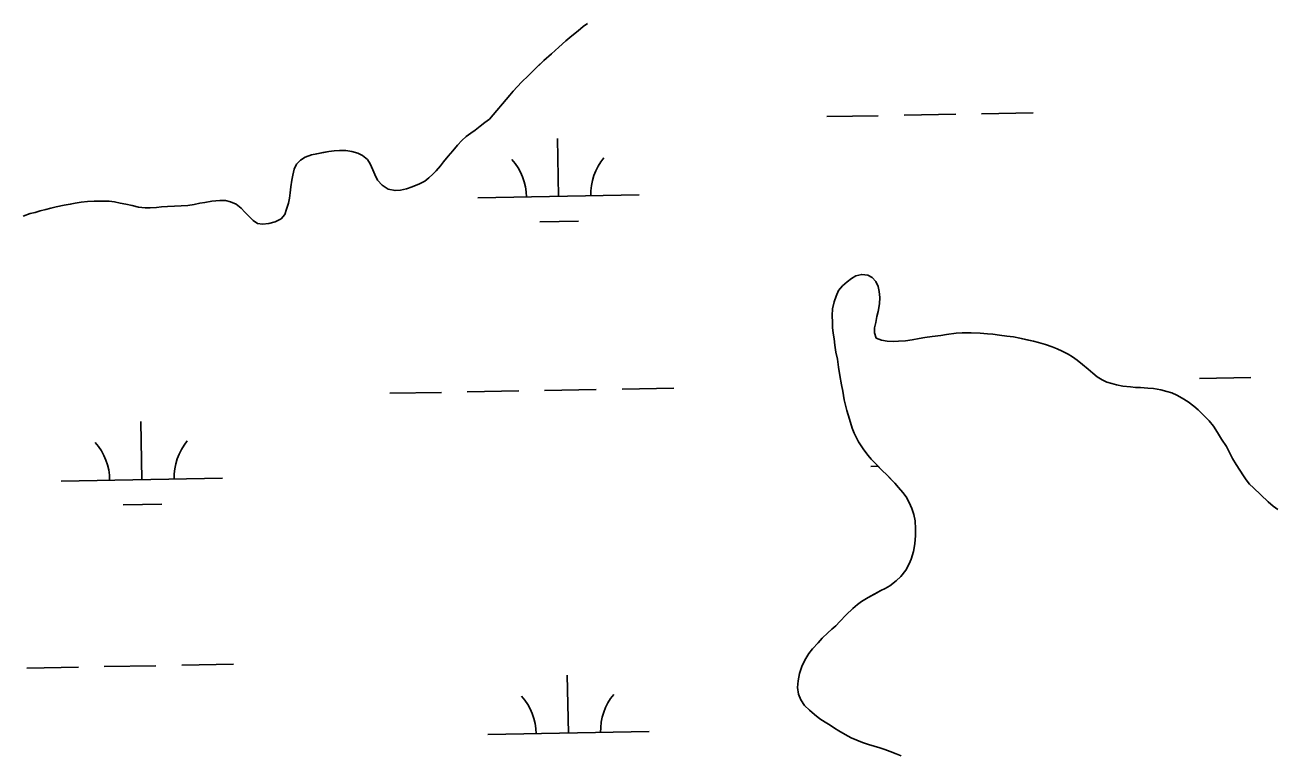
# Model space of a CAD drawing. Extents: x 3925854 to 3964121, y 224593 to 250589.
# Drawn here: x 3938164 to 3938938, y 244676 to 245127 of the extents above; entities that cross this region are included whole.
import ezdxf

# ---------------------------------------------------------------- set-up
doc = ezdxf.new("R2010")
doc.units = 0
doc.layers.add('V-TOPO-SHOR', color=7, linetype='Continuous')
doc.layers.add('V-WETL-SWMP', color=7, linetype='Continuous')

msp = doc.modelspace()

# ---------------------------------------------------------------- linework, layer by layer
at = {"layer": 'V-TOPO-SHOR'}
for points in [[(3938512.224, 245128.383), (3938509.615, 245126.462), (3938506.481, 245123.896), (3938503.61, 245121.588), (3938501.261, 245119.665), (3938498.781, 245117.613), (3938494.47, 245113.76), (3938489.897, 245109.523), (3938485.194, 245105.546), (3938481.012, 245101.434), (3938478.528, 245098.992), (3938475.393, 245096.039), (3938471.471, 245092.185), (3938468.593, 245089.227), (3938466.236, 245086.526), (3938464.141, 245083.954), (3938451.437, 245069.026)], [(3938451.437, 245069.026), (3938448.699, 245067.107), (3938445.699, 245064.801), (3938442.565, 245062.235), (3938439.956, 245060.443), (3938437.087, 245058.264), (3938434.345, 245055.825), (3938431.596, 245052.996), (3938428.717, 245049.523), (3938425.835, 245046.176), (3938423.083, 245042.701), (3938421.117, 245040.127), (3938418.499, 245037.167), (3938416.275, 245034.984), (3938413.795, 245032.672), (3938411.315, 245030.749), (3938408.059, 245028.963), (3938403.637, 245027.187), (3938400.125, 245025.922), (3938396.229, 245025.047), (3938392.987, 245024.816), (3938388.717, 245025.76), (3938384.982, 245028.256), (3938382.155, 245031.261), (3938380.372, 245034.906), (3938379.231, 245037.767), (3938377.576, 245041.411), (3938375.784, 245044.02), (3938372.825, 245046.506), (3938369.857, 245047.958), (3938366.107, 245049.158), (3938362.353, 245049.578), (3938358.595, 245049.74), (3938355.224, 245049.511), (3938351.98, 245049.15), (3938348.216, 245048.405), (3938344.45, 245047.659), (3938341.073, 245046.912), (3938337.302, 245045.519), (3938334.435, 245043.729), (3938331.951, 245041.288), (3938330.499, 245038.189), (3938329.559, 245034.439), (3938328.885, 245031.335), (3938328.33, 245027.192), (3938327.908, 245023.435), (3938327.49, 245020.069), (3938326.814, 245016.964), (3938325.747, 245013.345), (3938324.551, 245009.984), (3938322.323, 245007.283), (3938318.551, 245005.499), (3938314.782, 245004.496), (3938310.76, 245004.012), (3938307.653, 245004.428), (3938304.948, 245006.265), (3938302.247, 245008.882), (3938299.807, 245011.496), (3938297.624, 245013.978), (3938294.536, 245016.337), (3938291.048, 245017.793), (3938287.943, 245018.596), (3938284.316, 245018.758), (3938279.387, 245018.283), (3938275.102, 245017.541), (3938271.987, 245017.05), (3938268.352, 245016.304), (3938264.457, 245015.561), (3938260.437, 245015.336), (3938256.158, 245015.114), (3938251.878, 245014.891), (3938248.249, 245014.664), (3938245.005, 245014.303), (3938241.243, 245014.076), (3938238.005, 245014.234), (3938233.86, 245014.66), (3938229.981, 245015.6), (3938226.1, 245016.411), (3938222.475, 245017.091), (3938219.11, 245017.769), (3938215.745, 245018.186), (3938210.433, 245018.361), (3938206.412, 245018.266), (3938202.263, 245018.172), (3938198.372, 245017.56), (3938194.737, 245017.072), (3938191.62, 245016.321), (3938187.855, 245015.704), (3938182.922, 245014.711), (3938179.676, 245013.961), (3938176.428, 245013.212), (3938173.051, 245012.333), (3938169.931, 245011.324), (3938166.814, 245010.574), (3938162.393, 245009.056)], [(3938644.471, 244709.278), (3938642.948, 244712.787), (3938642.466, 244716.801), (3938642.761, 244721.069), (3938643.705, 244725.46), (3938645.037, 244729.849), (3938647.011, 244733.711), (3938649.505, 244737.832), (3938651.732, 244740.918), (3938655.127, 244744.51), (3938657.74, 244747.334), (3938661.263, 244750.669), (3938663.741, 244752.977), (3938666.217, 244755.156), (3938668.699, 244757.722), (3938672.617, 244761.957), (3938676.662, 244765.803), (3938679.529, 244768.236), (3938682.005, 244770.157), (3938686.296, 244772.578), (3938690.195, 244774.745), (3938694.097, 244776.91), (3938696.827, 244778.31), (3938699.556, 244779.838), (3938703.593, 244782.908), (3938706.466, 244785.73), (3938709.604, 244789.587), (3938711.709, 244793.578), (3938712.897, 244796.415), (3938714.232, 244801.062), (3938715.052, 244805.971), (3938715.484, 244811.144), (3938715.65, 244815.283), (3938715.304, 244820.073), (3938714.431, 244824.091), (3938713.301, 244827.854), (3938711.65, 244831.491), (3938709.739, 244835.001), (3938707.691, 244837.737), (3938705.002, 244840.864), (3938702.825, 244843.472), (3938700.132, 244846.214), (3938697.695, 244848.692), (3938694.873, 244851.434), (3938691.537, 244854.828), (3938688.073, 244858.35), (3938686.152, 244860.695), (3938683.465, 244864.085), (3938680.273, 244869.029), (3938677.604, 244874.486), (3938676.336, 244877.604), (3938674.573, 244883.182), (3938672.939, 244888.63), (3938671.442, 244895.114), (3938670.454, 244900.555), (3938669.711, 244904.445), (3938668.726, 244910.275), (3938667.737, 244915.461), (3938667.131, 244920.253), (3938666.264, 244924.789), (3938665.525, 244928.937), (3938665.042, 244932.951), (3938664.554, 244936.449), (3938664.196, 244939.947), (3938664.093, 244943.051), (3938663.872, 244947.324), (3938664.167, 244951.592), (3938665.238, 244955.851), (3938666.305, 244959.466), (3938667.888, 244962.946), (3938670.372, 244965.772), (3938673.111, 244968.205), (3938675.976, 244970.38), (3938678.577, 244971.912), (3938682.208, 244972.915), (3938685.958, 244972.494), (3938688.661, 244970.919), (3938690.969, 244968.57), (3938692.366, 244965.45), (3938693.116, 244962.34), (3938693.472, 244958.584), (3938693.177, 244954.576), (3938692.362, 244949.925), (3938691.686, 244946.826), (3938690.877, 244943.078), (3938690.201, 244939.721), (3938690.175, 244936.617), (3938691.182, 244933.373), (3938694.535, 244932.05), (3938697.894, 244931.503), (3938701.903, 244931.21), (3938705.01, 244931.441), (3938709.414, 244931.792), (3938713.428, 244932.273), (3938717.835, 244933.141), (3938721.335, 244933.758), (3938725.867, 244934.366), (3938731.18, 244934.966), (3938734.678, 244935.582), (3938740.766, 244936.436), (3938744.391, 244936.664)], [(3938744.391, 244936.664), (3938750.085, 244936.744), (3938755.647, 244936.436), (3938760.173, 244936.139), (3938763.405, 244935.853), (3938767.671, 244935.298), (3938772.193, 244934.612), (3938776.201, 244934.188), (3938780.205, 244933.377), (3938784.467, 244932.435), (3938788.728, 244931.493), (3938791.827, 244930.69), (3938796.216, 244929.357), (3938800.216, 244928.027), (3938803.31, 244926.837), (3938806.532, 244925.256), (3938810.267, 244923.411), (3938812.842, 244921.836), (3938815.799, 244919.741), (3938819.141, 244917.124), (3938822.609, 244914.117), (3938825.435, 244911.635), (3938828.261, 244909.411), (3938831.22, 244907.574), (3938834.186, 244906.124), (3938837.282, 244905.192), (3938840.252, 244904.52), (3938844.127, 244903.58), (3938848.78, 244903.152), (3938851.883, 244902.737), (3938854.987, 244902.71), (3938859.643, 244902.411), (3938863.134, 244902.122), (3938867.656, 244901.305), (3938871.271, 244900.369), (3938874.368, 244899.437), (3938877.46, 244897.987), (3938880.811, 244896.275), (3938884.542, 244893.914), (3938888.142, 244891.165), (3938890.711, 244888.943), (3938893.92, 244885.941), (3938897.51, 244882.156), (3938900.197, 244878.769), (3938902.753, 244874.994), (3938905.305, 244870.831), (3938908.239, 244866.147), (3938910.529, 244861.73), (3938912.059, 244858.868), (3938914.226, 244855.098), (3938916.653, 244851.455), (3938918.822, 244847.94), (3938920.611, 244845.466), (3938922.659, 244842.861), (3938925.099, 244840.641), (3938929.59, 244836.201), (3938934.079, 244831.894), (3938937.29, 244829.148), (3938940.121, 244827.184)], [(3938706.665, 244674.45), (3938703.571, 244675.642), (3938699.833, 244677.227), (3938696.478, 244678.421), (3938693.511, 244679.482), (3938689.898, 244680.547), (3938686.412, 244681.485), (3938682.671, 244682.681), (3938679.189, 244684.135), (3938675.581, 244685.718), (3938671.974, 244687.69), (3938668.111, 244689.925), (3938665.279, 244691.631), (3938662.578, 244693.466), (3938659.618, 244695.303), (3938656.272, 244697.531), (3938652.932, 244700.148), (3938649.849, 244702.893), (3938646.769, 244705.764), (3938644.471, 244709.278)]]:
    msp.add_lwpolyline(points, dxfattribs=at)
at = {"layer": 'V-WETL-SWMP'}
for p, q in [((3938509.615, 245126.462), (3938506.482, 245123.896)), ((3938512.224, 245128.383), (3938509.615, 245126.462)), ((3938498.78, 245117.612), (3938494.469, 245113.761)), ((3938501.26, 245119.664), (3938498.78, 245117.612)), ((3938503.61, 245121.588), (3938501.26, 245119.664)), ((3938506.482, 245123.896), (3938503.61, 245121.588)), ((3938489.896, 245109.523), (3938485.195, 245105.546)), ((3938494.469, 245113.761), (3938489.896, 245109.523)), ((3938485.195, 245105.546), (3938478.528, 245098.993)), ((3938475.392, 245096.039), (3938471.47, 245092.185)), ((3938478.528, 245098.993), (3938475.392, 245096.039)), ((3938466.236, 245086.527), (3938464.14, 245083.953)), ((3938468.593, 245089.228), (3938466.236, 245086.527)), ((3938471.47, 245092.185), (3938468.593, 245089.228)), ((3938464.14, 245083.953), (3938451.438, 245069.027)), ((3938660.523, 245070.653), (3938692.518, 245071.235)), ((3938708.515, 245071.526), (3938740.51, 245072.107)), ((3938756.507, 245072.398), (3938788.502, 245072.98)), ((3938445.698, 245064.8), (3938442.565, 245062.234)), ((3938448.699, 245067.107), (3938445.698, 245064.8)), ((3938451.438, 245069.027), (3938448.699, 245067.107)), ((3938434.344, 245055.825), (3938431.597, 245052.997)), ((3938437.087, 245058.264), (3938434.344, 245055.825)), ((3938439.957, 245060.442), (3938437.087, 245058.264)), ((3938442.565, 245062.234), (3938439.957, 245060.442)), ((3938494.331, 245021.193), (3938493.677, 245057.187)), ((3938344.449, 245047.66), (3938341.073, 245046.912)), ((3938351.98, 245049.15), (3938344.449, 245047.66)), ((3938355.224, 245049.511), (3938351.98, 245049.15)), ((3938358.596, 245049.741), (3938355.224, 245049.511)), ((3938362.353, 245049.579), (3938358.596, 245049.741)), ((3938366.108, 245049.158), (3938362.353, 245049.579)), ((3938369.857, 245047.959), (3938366.108, 245049.158)), ((3938372.825, 245046.507), (3938369.857, 245047.959)), ((3938428.716, 245049.523), (3938425.835, 245046.177)), ((3938431.597, 245052.997), (3938428.716, 245049.523)), ((3938331.951, 245041.288), (3938330.498, 245038.189)), ((3938334.435, 245043.729), (3938331.951, 245041.288)), ((3938337.302, 245045.519), (3938334.435, 245043.729)), ((3938341.073, 245046.912), (3938337.302, 245045.519)), ((3938375.785, 245044.019), (3938372.825, 245046.507)), ((3938377.577, 245041.411), (3938375.785, 245044.019)), ((3938379.23, 245037.767), (3938377.577, 245041.411)), ((3938421.117, 245040.126), (3938418.499, 245037.168)), ((3938423.083, 245042.702), (3938421.117, 245040.126)), ((3938425.835, 245046.177), (3938423.083, 245042.702)), ((3938329.559, 245034.439), (3938328.884, 245031.334)), ((3938330.498, 245038.189), (3938329.559, 245034.439)), ((3938380.372, 245034.906), (3938379.23, 245037.767)), ((3938382.155, 245031.261), (3938380.372, 245034.906)), ((3938413.794, 245032.672), (3938411.314, 245030.749)), ((3938416.276, 245034.984), (3938413.794, 245032.672)), ((3938418.499, 245037.168), (3938416.276, 245034.984)), ((3938328.329, 245027.191), (3938327.908, 245023.436)), ((3938328.884, 245031.334), (3938328.329, 245027.191)), ((3938384.981, 245028.256), (3938382.155, 245031.261)), ((3938388.718, 245025.76), (3938384.981, 245028.256)), ((3938392.987, 245024.816), (3938388.718, 245025.76)), ((3938396.229, 245025.047), (3938392.987, 245024.816)), ((3938400.125, 245025.921), (3938396.229, 245025.047)), ((3938403.636, 245027.187), (3938400.125, 245025.921)), ((3938408.058, 245028.963), (3938403.636, 245027.187)), ((3938411.314, 245030.749), (3938408.058, 245028.963)), ((3938191.62, 245016.321), (3938187.856, 245015.705)), ((3938194.737, 245017.072), (3938191.62, 245016.321)), ((3938198.371, 245017.559), (3938194.737, 245017.072)), ((3938202.264, 245018.173), (3938198.371, 245017.559)), ((3938206.413, 245018.267), (3938202.264, 245018.173)), ((3938210.432, 245018.361), (3938206.413, 245018.267)), ((3938215.745, 245018.186), (3938210.432, 245018.361)), ((3938219.111, 245017.768), (3938215.745, 245018.186)), ((3938222.475, 245017.091), (3938219.111, 245017.768)), ((3938226.099, 245016.411), (3938222.475, 245017.091)), ((3938229.98, 245015.6), (3938226.099, 245016.411)), ((3938268.352, 245016.304), (3938264.457, 245015.56)), ((3938271.988, 245017.05), (3938268.352, 245016.304)), ((3938275.103, 245017.542), (3938271.988, 245017.05)), ((3938279.387, 245018.283), (3938275.103, 245017.542)), ((3938284.316, 245018.758), (3938279.387, 245018.283)), ((3938287.944, 245018.597), (3938284.316, 245018.758)), ((3938291.048, 245017.793), (3938287.944, 245018.597)), ((3938294.535, 245016.337), (3938291.048, 245017.793)), ((3938297.625, 245013.977), (3938294.535, 245016.337)), ((3938326.815, 245016.964), (3938325.747, 245013.344)), ((3938327.49, 245020.069), (3938326.815, 245016.964)), ((3938327.908, 245023.436), (3938327.49, 245020.069)), ((3938444.339, 245020.284), (3938544.323, 245022.102)), ((3938166.814, 245010.574), (3938162.393, 245009.056)), ((3938169.931, 245011.324), (3938166.814, 245010.574)), ((3938173.05, 245012.334), (3938169.931, 245011.324)), ((3938176.428, 245013.212), (3938173.05, 245012.334)), ((3938182.922, 245014.711), (3938176.428, 245013.212)), ((3938187.856, 245015.705), (3938182.922, 245014.711)), ((3938233.86, 245014.659), (3938229.98, 245015.6)), ((3938238.004, 245014.234), (3938233.86, 245014.659)), ((3938241.243, 245014.076), (3938238.004, 245014.234)), ((3938245.004, 245014.303), (3938241.243, 245014.076)), ((3938248.248, 245014.664), (3938245.004, 245014.303)), ((3938251.879, 245014.892), (3938248.248, 245014.664)), ((3938260.437, 245015.336), (3938251.879, 245014.892)), ((3938264.457, 245015.56), (3938260.437, 245015.336)), ((3938299.807, 245011.495), (3938297.625, 245013.977)), ((3938302.247, 245008.882), (3938299.807, 245011.495)), ((3938304.947, 245006.266), (3938302.247, 245008.882)), ((3938324.551, 245009.985), (3938322.324, 245007.282)), ((3938325.747, 245013.344), (3938324.551, 245009.985)), ((3938307.653, 245004.428), (3938304.947, 245006.266)), ((3938310.76, 245004.012), (3938307.653, 245004.428)), ((3938314.782, 245004.496), (3938310.76, 245004.012)), ((3938318.55, 245005.5), (3938314.782, 245004.496)), ((3938322.324, 245007.282), (3938318.55, 245005.5)), ((3938482.614, 245005.547), (3938506.61, 245005.983)), ((3938673.11, 244968.206), (3938675.976, 244970.381)), ((3938675.976, 244970.381), (3938678.577, 244971.911)), ((3938678.577, 244971.911), (3938682.208, 244972.915)), ((3938682.208, 244972.915), (3938685.957, 244972.494)), ((3938685.957, 244972.494), (3938688.661, 244970.918)), ((3938688.661, 244970.918), (3938690.97, 244968.569)), ((3938666.306, 244959.466), (3938667.889, 244962.946)), ((3938667.889, 244962.946), (3938670.372, 244965.771)), ((3938670.372, 244965.771), (3938673.11, 244968.206)), ((3938690.97, 244968.569), (3938692.366, 244965.451)), ((3938692.366, 244965.451), (3938693.115, 244962.339)), ((3938693.115, 244962.339), (3938693.471, 244958.584)), ((3938664.167, 244951.592), (3938665.239, 244955.852)), ((3938665.239, 244955.852), (3938666.306, 244959.466)), ((3938693.177, 244954.575), (3938692.361, 244949.924)), ((3938693.471, 244958.584), (3938693.177, 244954.575)), ((3938663.872, 244947.324), (3938664.167, 244951.592)), ((3938664.093, 244943.052), (3938663.872, 244947.324)), ((3938691.687, 244946.825), (3938690.878, 244943.079)), ((3938692.361, 244949.924), (3938691.687, 244946.825)), ((3938664.196, 244939.946), (3938664.093, 244943.052)), ((3938664.554, 244936.449), (3938664.196, 244939.946)), ((3938690.202, 244939.721), (3938690.175, 244936.616)), ((3938690.878, 244943.079), (3938690.202, 244939.721)), ((3938665.041, 244932.951), (3938664.554, 244936.449)), ((3938665.524, 244928.936), (3938665.041, 244932.951)), ((3938690.175, 244936.616), (3938691.182, 244933.372)), ((3938691.182, 244933.372), (3938694.535, 244932.049)), ((3938694.535, 244932.049), (3938697.894, 244931.502)), ((3938697.894, 244931.502), (3938701.903, 244931.209)), ((3938701.903, 244931.209), (3938705.011, 244931.441)), ((3938705.011, 244931.441), (3938709.413, 244931.791)), ((3938709.413, 244931.791), (3938713.428, 244932.273)), ((3938713.428, 244932.273), (3938717.835, 244933.141)), ((3938717.835, 244933.141), (3938721.334, 244933.758)), ((3938721.334, 244933.758), (3938725.868, 244934.365)), ((3938725.868, 244934.365), (3938731.179, 244934.966)), ((3938731.179, 244934.966), (3938734.678, 244935.583)), ((3938734.678, 244935.583), (3938740.766, 244936.436)), ((3938740.766, 244936.436), (3938744.391, 244936.663)), ((3938744.391, 244936.663), (3938750.085, 244936.743)), ((3938750.085, 244936.743), (3938755.647, 244936.437)), ((3938755.647, 244936.437), (3938760.173, 244936.139)), ((3938760.173, 244936.139), (3938763.405, 244935.852)), ((3938763.405, 244935.852), (3938767.67, 244935.297)), ((3938767.67, 244935.297), (3938772.193, 244934.611)), ((3938772.193, 244934.611), (3938776.201, 244934.188)), ((3938776.201, 244934.188), (3938780.205, 244933.377)), ((3938780.205, 244933.377), (3938788.729, 244931.492)), ((3938788.729, 244931.492), (3938791.827, 244930.689)), ((3938666.264, 244924.789), (3938665.524, 244928.936)), ((3938667.131, 244920.253), (3938666.264, 244924.789)), ((3938791.827, 244930.689), (3938796.215, 244929.357)), ((3938796.215, 244929.357), (3938800.215, 244928.028)), ((3938800.215, 244928.028), (3938803.31, 244926.837)), ((3938803.31, 244926.837), (3938806.531, 244925.256)), ((3938806.531, 244925.256), (3938810.267, 244923.412)), ((3938810.267, 244923.412), (3938812.842, 244921.837)), ((3938667.736, 244915.46), (3938667.131, 244920.253)), ((3938668.726, 244910.276), (3938667.736, 244915.46)), ((3938812.842, 244921.837), (3938815.799, 244919.741)), ((3938815.799, 244919.741), (3938819.141, 244917.124)), ((3938819.141, 244917.124), (3938822.609, 244914.118)), ((3938669.711, 244904.444), (3938668.726, 244910.276)), ((3938822.609, 244914.118), (3938825.434, 244911.635)), ((3938825.434, 244911.635), (3938828.261, 244909.411)), ((3938828.261, 244909.411), (3938831.221, 244907.574)), ((3938891.513, 244908.324), (3938923.507, 244908.906)), ((3938437.68, 244900.072), (3938469.674, 244900.654)), ((3938485.672, 244900.945), (3938517.666, 244901.527)), ((3938533.664, 244901.818), (3938565.658, 244902.399)), ((3938670.454, 244900.556), (3938669.711, 244904.444)), ((3938671.442, 244895.113), (3938670.454, 244900.556)), ((3938831.221, 244907.574), (3938834.185, 244906.125)), ((3938834.185, 244906.125), (3938837.282, 244905.192)), ((3938837.282, 244905.192), (3938840.252, 244904.52)), ((3938840.252, 244904.52), (3938844.126, 244903.58)), ((3938844.126, 244903.58), (3938848.78, 244903.152)), ((3938848.78, 244903.152), (3938851.882, 244902.737)), ((3938851.882, 244902.737), (3938854.987, 244902.71)), ((3938854.987, 244902.71), (3938859.643, 244902.411)), ((3938859.643, 244902.411), (3938863.134, 244902.122)), ((3938863.134, 244902.122), (3938867.656, 244901.306)), ((3938867.656, 244901.306), (3938871.271, 244900.369)), ((3938871.271, 244900.369), (3938874.368, 244899.437)), ((3938389.688, 244899.2), (3938421.682, 244899.782)), ((3938672.938, 244888.63), (3938671.442, 244895.113)), ((3938874.368, 244899.437), (3938877.461, 244897.987)), ((3938877.461, 244897.987), (3938880.81, 244896.275)), ((3938880.81, 244896.275), (3938884.542, 244893.914)), ((3938884.542, 244893.914), (3938888.142, 244891.166)), ((3938674.573, 244883.182), (3938672.938, 244888.63)), ((3938888.142, 244891.166), (3938890.71, 244888.944)), ((3938890.71, 244888.944), (3938893.919, 244885.94)), ((3938893.919, 244885.94), (3938897.509, 244882.156)), ((3938236.044, 244845.656), (3938235.389, 244881.65)), ((3938676.336, 244877.603), (3938674.573, 244883.182)), ((3938677.603, 244874.486), (3938676.336, 244877.603)), ((3938897.509, 244882.156), (3938900.197, 244878.769)), ((3938900.197, 244878.769), (3938902.752, 244874.994)), ((3938680.273, 244869.029), (3938677.603, 244874.486)), ((3938683.465, 244864.084), (3938680.273, 244869.029)), ((3938902.752, 244874.994), (3938905.304, 244870.831)), ((3938905.304, 244870.831), (3938908.24, 244866.148)), ((3938686.153, 244860.696), (3938683.465, 244864.084)), ((3938908.24, 244866.148), (3938910.53, 244861.729)), ((3938910.53, 244861.729), (3938912.058, 244858.869)), ((3938688.074, 244858.351), (3938686.153, 244860.696)), ((3938687.877, 244853.871), (3938692.396, 244853.954)), ((3938694.872, 244851.434), (3938688.074, 244858.351)), ((3938912.058, 244858.869), (3938914.225, 244855.098)), ((3938914.225, 244855.098), (3938916.652, 244851.454)), ((3938186.052, 244844.747), (3938286.035, 244846.565)), ((3938697.695, 244848.692), (3938694.872, 244851.434)), ((3938702.825, 244843.472), (3938697.695, 244848.692)), ((3938916.652, 244851.454), (3938918.822, 244847.941)), ((3938918.822, 244847.941), (3938920.612, 244845.467)), ((3938705.002, 244840.865), (3938702.825, 244843.472)), ((3938707.692, 244837.737), (3938705.002, 244840.865)), ((3938920.612, 244845.467), (3938922.659, 244842.862)), ((3938922.659, 244842.862), (3938925.099, 244840.641)), ((3938925.099, 244840.641), (3938929.589, 244836.202)), ((3938224.326, 244830.009), (3938248.322, 244830.445)), ((3938709.739, 244835.002), (3938707.692, 244837.737)), ((3938711.649, 244831.491), (3938709.739, 244835.002)), ((3938713.3, 244827.854), (3938711.649, 244831.491)), ((3938929.589, 244836.202), (3938934.08, 244831.894)), ((3938934.08, 244831.894), (3938937.291, 244829.148)), ((3938714.432, 244824.092), (3938713.3, 244827.854)), ((3938715.303, 244820.073), (3938714.432, 244824.092)), ((3938937.291, 244829.148), (3938940.121, 244827.183)), ((3938715.65, 244815.283), (3938715.303, 244820.073)), ((3938715.484, 244811.143), (3938715.65, 244815.283)), ((3938715.051, 244805.971), (3938715.484, 244811.143)), ((3938712.898, 244796.415), (3938714.233, 244801.062)), ((3938714.233, 244801.062), (3938715.051, 244805.971)), ((3938709.604, 244789.586), (3938711.709, 244793.579)), ((3938711.709, 244793.579), (3938712.898, 244796.415)), ((3938703.594, 244782.909), (3938706.466, 244785.731)), ((3938706.466, 244785.731), (3938709.604, 244789.586)), ((3938686.296, 244772.578), (3938694.097, 244776.91)), ((3938694.097, 244776.91), (3938696.826, 244778.31)), ((3938696.826, 244778.31), (3938699.557, 244779.839)), ((3938699.557, 244779.839), (3938703.594, 244782.909)), ((3938676.662, 244765.804), (3938679.53, 244768.237)), ((3938679.53, 244768.237), (3938682.005, 244770.157)), ((3938682.005, 244770.157), (3938686.296, 244772.578)), ((3938668.699, 244757.721), (3938672.617, 244761.957)), ((3938672.617, 244761.957), (3938676.662, 244765.804)), ((3938661.262, 244750.669), (3938663.741, 244752.976)), ((3938663.741, 244752.976), (3938666.218, 244755.155)), ((3938666.218, 244755.155), (3938668.699, 244757.721)), ((3938655.127, 244744.511), (3938657.74, 244747.335)), ((3938657.74, 244747.335), (3938661.262, 244750.669)), ((3938647.011, 244733.712), (3938649.506, 244737.831)), ((3938649.506, 244737.831), (3938651.732, 244740.917)), ((3938651.732, 244740.917), (3938655.127, 244744.511)), ((3938164.746, 244728.908), (3938196.741, 244729.49)), ((3938212.738, 244729.781), (3938244.733, 244730.363)), ((3938260.73, 244730.653), (3938292.725, 244731.235)), ((3938643.705, 244725.46), (3938645.037, 244729.848)), ((3938645.037, 244729.848), (3938647.011, 244733.712)), ((3938500.379, 244688.573), (3938499.725, 244724.567)), ((3938642.761, 244721.069), (3938643.705, 244725.46)), ((3938642.466, 244716.801), (3938642.761, 244721.069)), ((3938642.948, 244712.786), (3938642.466, 244716.801)), ((3938644.471, 244709.279), (3938642.948, 244712.786)), ((3938646.769, 244705.765), (3938644.471, 244709.279)), ((3938649.85, 244702.892), (3938646.769, 244705.765)), ((3938652.932, 244700.148), (3938649.85, 244702.892)), ((3938656.273, 244697.531), (3938652.932, 244700.148)), ((3938659.618, 244695.303), (3938656.273, 244697.531)), ((3938662.578, 244693.465), (3938659.618, 244695.303)), ((3938665.28, 244691.631), (3938662.578, 244693.465)), ((3938668.111, 244689.924), (3938665.28, 244691.631)), ((3938450.387, 244687.664), (3938550.371, 244689.482)), ((3938671.974, 244687.691), (3938668.111, 244689.924)), ((3938675.58, 244685.719), (3938671.974, 244687.691)), ((3938679.189, 244684.135), (3938675.58, 244685.719)), ((3938682.67, 244682.681), (3938679.189, 244684.135)), ((3938686.412, 244681.484), (3938682.67, 244682.681)), ((3938689.898, 244680.548), (3938686.412, 244681.484)), ((3938693.511, 244679.482), (3938689.898, 244680.548)), ((3938696.478, 244678.421), (3938693.511, 244679.482)), ((3938699.832, 244677.227), (3938696.478, 244678.421)), ((3938703.571, 244675.642), (3938699.832, 244677.227))]:
    msp.add_line(p, q, dxfattribs=at)
for centre, start, end in [((3938439.089, 245020.664), 0.269879, 41.813537), ((3938549.556, 245022.672), 140.269876, 181.813534), ((3938291.269, 244847.135), 140.269876, 181.813534), ((3938180.801, 244845.126), 0.269879, 41.813537), ((3938445.137, 244688.044), 0.269879, 41.813537), ((3938555.604, 244690.052), 140.269876, 181.813534)]:
    msp.add_arc(centre, 35.246, start, end, dxfattribs=at)

doc.saveas('drawing.dxf')
